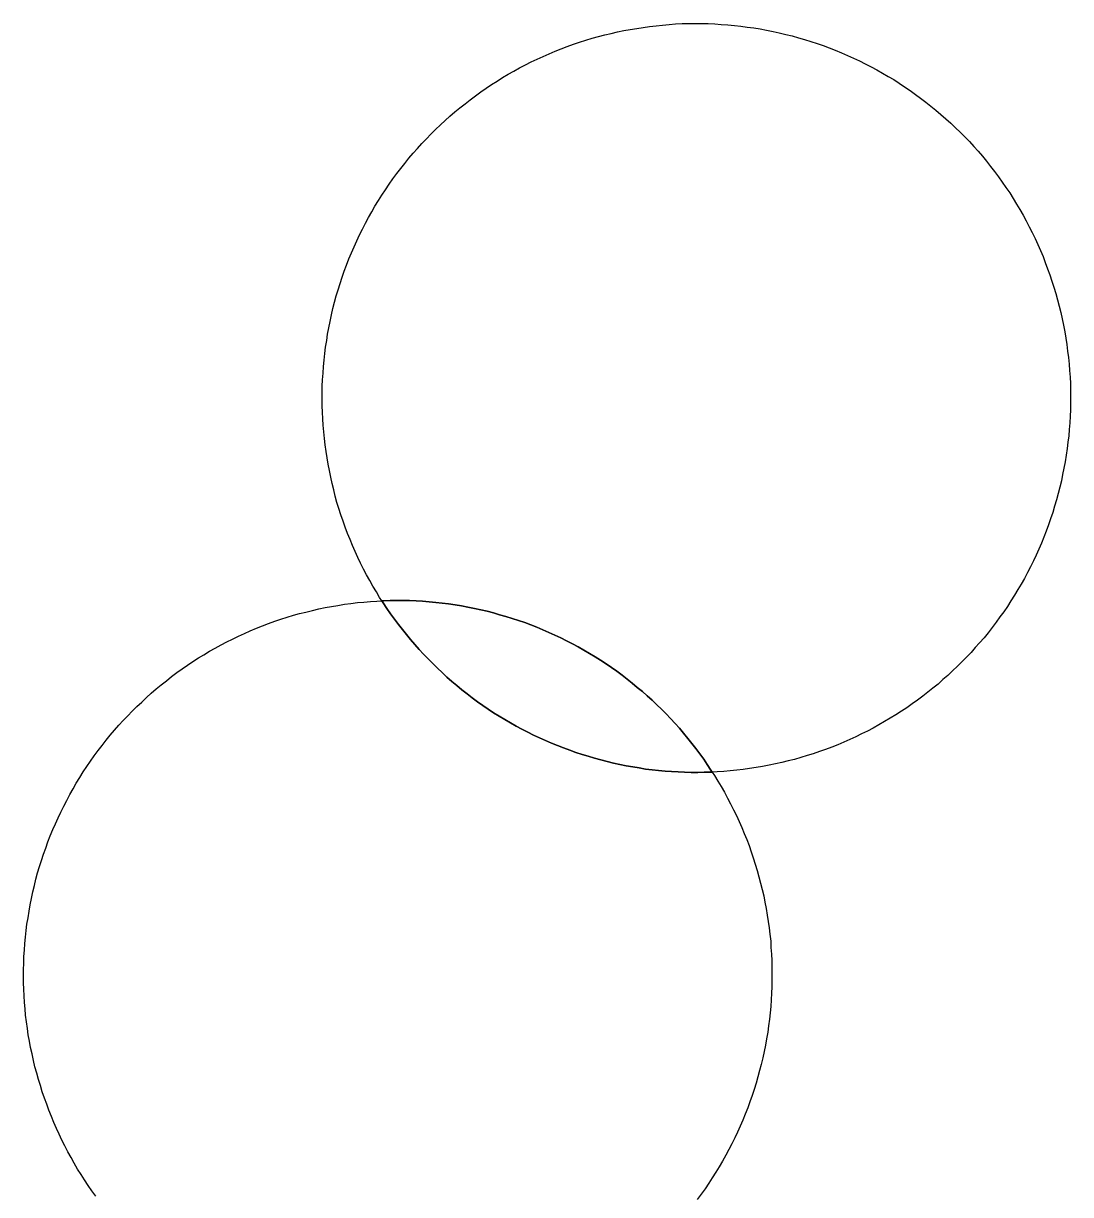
# Model space of a CAD drawing. Extents: x 3146026 to 3183936, y 897894 to 923344.
# Drawn here: x 3160795.96 to 3160810.89, y 910367.51 to 910384.19 of the extents above; entities that cross this region are included whole.
import ezdxf

# ---------------------------------------------------------------- set-up
doc = ezdxf.new("R2010")
doc.units = 0
doc.layers.add('V-DOMW-TANK', color=7, linetype='Continuous')

msp = doc.modelspace()

# ---------------------------------------------------------------- linework, layer by layer
at = {"layer": 'V-DOMW-TANK'}
for points in [[(3160800.505, 910380.572), (3160800.535, 910380.66), (3160800.568, 910380.746), (3160800.601, 910380.834), (3160800.638, 910380.92), (3160800.675, 910381.006), (3160800.712, 910381.09), (3160800.753, 910381.174), (3160800.794, 910381.258), (3160800.837, 910381.34), (3160800.88, 910381.422), (3160800.927, 910381.504), (3160800.972, 910381.584), (3160801.021, 910381.664), (3160801.07, 910381.741), (3160801.121, 910381.819), (3160801.174, 910381.897), (3160801.228, 910381.973), (3160801.283, 910382.049), (3160801.34, 910382.122), (3160801.398, 910382.194), (3160801.457, 910382.268), (3160801.516, 910382.337), (3160801.578, 910382.407), (3160801.641, 910382.477), (3160801.705, 910382.544), (3160801.77, 910382.612), (3160801.836, 910382.677), (3160801.904, 910382.741), (3160801.971, 910382.804), (3160802.041, 910382.866), (3160802.112, 910382.927), (3160802.182, 910382.987), (3160802.258, 910383.044), (3160802.33, 910383.101), (3160802.403, 910383.157), (3160802.479, 910383.212), (3160802.557, 910383.263), (3160802.633, 910383.316), (3160802.712, 910383.365), (3160802.79, 910383.415), (3160802.87, 910383.462), (3160802.952, 910383.509), (3160803.034, 910383.554), (3160803.116, 910383.597), (3160803.2, 910383.638), (3160803.284, 910383.679), (3160803.368, 910383.718), (3160803.454, 910383.755), (3160803.54, 910383.791), (3160803.626, 910383.824), (3160803.712, 910383.857), (3160803.8, 910383.89), (3160803.888, 910383.918), (3160803.976, 910383.947), (3160804.066, 910383.976), (3160804.156, 910384), (3160804.246, 910384.023), (3160804.337, 910384.045), (3160804.427, 910384.066), (3160804.519, 910384.084), (3160804.609, 910384.101), (3160804.703, 910384.117), (3160804.793, 910384.131), (3160804.885, 910384.144), (3160804.978, 910384.152), (3160805.07, 910384.164), (3160805.164, 910384.172), (3160805.256, 910384.179), (3160805.35, 910384.185), (3160805.442, 910384.185), (3160805.535, 910384.187), (3160805.629, 910384.185), (3160805.721, 910384.185), (3160805.815, 910384.179), (3160805.907, 910384.174), (3160806, 910384.166), (3160806.094, 910384.158), (3160806.186, 910384.148), (3160806.278, 910384.135), (3160806.37, 910384.125), (3160806.462, 910384.109), (3160806.552, 910384.09), (3160806.645, 910384.072), (3160806.735, 910384.054), (3160806.827, 910384.031), (3160806.917, 910384.009), (3160807.007, 910383.984), (3160807.095, 910383.957), (3160807.185, 910383.931), (3160807.273, 910383.902), (3160807.361, 910383.871), (3160807.447, 910383.839), (3160807.533, 910383.804), (3160807.622, 910383.769), (3160807.706, 910383.732), (3160807.792, 910383.693), (3160807.876, 910383.654), (3160807.959, 910383.613), (3160808.043, 910383.57), (3160808.123, 910383.525)], [(3160808.123, 910383.525), (3160808.205, 910383.48), (3160808.285, 910383.433), (3160808.365, 910383.386), (3160808.443, 910383.335), (3160808.521, 910383.284), (3160808.598, 910383.232), (3160808.674, 910383.177), (3160808.748, 910383.122), (3160808.824, 910383.066), (3160808.895, 910383.009), (3160808.967, 910382.95), (3160809.039, 910382.89), (3160809.108, 910382.829), (3160809.178, 910382.765), (3160809.246, 910382.702), (3160809.311, 910382.636), (3160809.377, 910382.571), (3160809.444, 910382.503), (3160809.506, 910382.434), (3160809.567, 910382.366), (3160809.629, 910382.294), (3160809.688, 910382.223), (3160809.745, 910382.151), (3160809.803, 910382.077), (3160809.858, 910382.001), (3160809.911, 910381.926), (3160809.964, 910381.85), (3160810.018, 910381.772), (3160810.067, 910381.694), (3160810.116, 910381.614), (3160810.163, 910381.535), (3160810.21, 910381.455), (3160810.253, 910381.373), (3160810.298, 910381.289), (3160810.339, 910381.207), (3160810.38, 910381.123), (3160810.419, 910381.039), (3160810.456, 910380.953), (3160810.493, 910380.867), (3160810.526, 910380.781), (3160810.558, 910380.693), (3160810.591, 910380.607), (3160810.62, 910380.517), (3160810.648, 910380.429), (3160810.675, 910380.341), (3160810.7, 910380.25), (3160810.724, 910380.16), (3160810.747, 910380.07), (3160810.767, 910379.98), (3160810.784, 910379.888), (3160810.802, 910379.796), (3160810.818, 910379.704), (3160810.833, 910379.614), (3160810.843, 910379.519), (3160810.855, 910379.427), (3160810.866, 910379.335), (3160810.872, 910379.243), (3160810.878, 910379.149), (3160810.884, 910379.056), (3160810.886, 910378.966), (3160810.886, 910378.87), (3160810.886, 910378.778)], [(3160805.055, 910374.418), (3160804.99, 910374.483), (3160804.922, 910374.547), (3160804.853, 910374.612), (3160804.783, 910374.672), (3160804.711, 910374.729), (3160804.64, 910374.788), (3160804.566, 910374.848), (3160804.494, 910374.905), (3160804.418, 910374.96), (3160804.343, 910375.014), (3160804.265, 910375.067), (3160804.187, 910375.116), (3160804.109, 910375.167), (3160804.029, 910375.214), (3160803.949, 910375.262), (3160803.866, 910375.309), (3160803.786, 910375.352), (3160803.704, 910375.395), (3160803.62, 910375.436), (3160803.536, 910375.475), (3160803.448, 910375.513), (3160803.366, 910375.55), (3160803.278, 910375.587), (3160803.192, 910375.62), (3160803.106, 910375.653), (3160803.018, 910375.685), (3160802.928, 910375.712), (3160802.839, 910375.741), (3160802.749, 910375.765), (3160802.661, 910375.79), (3160802.571, 910375.814), (3160802.479, 910375.835), (3160802.389, 910375.855), (3160802.297, 910375.874), (3160802.207, 910375.89), (3160802.114, 910375.905), (3160802.022, 910375.919), (3160801.93, 910375.931), (3160801.84, 910375.941), (3160801.744, 910375.95), (3160801.652, 910375.956), (3160801.559, 910375.962), (3160801.465, 910375.966), (3160801.373, 910375.968), (3160801.279, 910375.968), (3160801.187, 910375.966), (3160801.095, 910375.964), (3160801.072, 910375.964), (3160801.039, 910376.011), (3160800.992, 910376.091), (3160800.943, 910376.171), (3160800.898, 910376.253), (3160800.853, 910376.333), (3160800.81, 910376.415), (3160800.767, 910376.499), (3160800.728, 910376.582), (3160800.689, 910376.666), (3160800.65, 910376.752), (3160800.617, 910376.838), (3160800.581, 910376.924), (3160800.548, 910377.011), (3160800.517, 910377.099), (3160800.486, 910377.187), (3160800.458, 910377.277), (3160800.431, 910377.365), (3160800.406, 910377.455), (3160800.384, 910377.545), (3160800.361, 910377.635), (3160800.341, 910377.725), (3160800.322, 910377.817), (3160800.304, 910377.908), (3160800.29, 910378), (3160800.275, 910378.092), (3160800.263, 910378.184), (3160800.251, 910378.276), (3160800.243, 910378.37), (3160800.234, 910378.463), (3160800.23, 910378.555), (3160800.224, 910378.649), (3160800.222, 910378.741), (3160800.22, 910378.835), (3160800.22, 910378.927), (3160800.222, 910379.02), (3160800.226, 910379.112), (3160800.232, 910379.206), (3160800.239, 910379.3), (3160800.247, 910379.392), (3160800.257, 910379.484), (3160800.269, 910379.577), (3160800.284, 910379.669), (3160800.298, 910379.761), (3160800.314, 910379.853), (3160800.333, 910379.943), (3160800.353, 910380.035), (3160800.374, 910380.126), (3160800.396, 910380.216), (3160800.421, 910380.308), (3160800.447, 910380.394), (3160800.476, 910380.484), (3160800.505, 910380.572)], [(3160810.886, 910378.778), (3160810.884, 910378.684), (3160810.88, 910378.592), (3160810.876, 910378.497), (3160810.868, 910378.405), (3160810.859, 910378.313), (3160810.849, 910378.221), (3160810.837, 910378.131), (3160810.825, 910378.037), (3160810.808, 910377.944), (3160810.792, 910377.852), (3160810.773, 910377.762), (3160810.757, 910377.67), (3160810.732, 910377.58), (3160810.71, 910377.49), (3160810.685, 910377.4), (3160810.659, 910377.31), (3160810.632, 910377.221), (3160810.601, 910377.133), (3160810.571, 910377.045), (3160810.54, 910376.957), (3160810.505, 910376.871), (3160810.47, 910376.785), (3160810.433, 910376.697), (3160810.395, 910376.615), (3160810.356, 910376.531), (3160810.315, 910376.447), (3160810.272, 910376.365), (3160810.227, 910376.283), (3160810.182, 910376.202), (3160810.134, 910376.122), (3160810.085, 910376.044), (3160810.036, 910375.962), (3160809.985, 910375.884), (3160809.934, 910375.808), (3160809.878, 910375.733), (3160809.823, 910375.657), (3160809.768, 910375.583), (3160809.711, 910375.509), (3160809.653, 910375.438), (3160809.59, 910375.366), (3160809.528, 910375.298), (3160809.467, 910375.229), (3160809.403, 910375.161), (3160809.338, 910375.094), (3160809.272, 910375.03), (3160809.203, 910374.965), (3160809.135, 910374.901), (3160809.065, 910374.84), (3160808.998, 910374.778), (3160808.924, 910374.719), (3160808.85, 910374.661), (3160808.779, 910374.604), (3160808.703, 910374.549), (3160808.627, 910374.494), (3160808.551, 910374.44), (3160808.474, 910374.389), (3160808.396, 910374.34), (3160808.316, 910374.291), (3160808.236, 910374.242), (3160808.154, 910374.197), (3160808.074, 910374.151), (3160807.99, 910374.108), (3160807.908, 910374.068), (3160807.824, 910374.027), (3160807.74, 910373.988), (3160807.652, 910373.951), (3160807.568, 910373.914), (3160807.482, 910373.879), (3160807.394, 910373.846), (3160807.306, 910373.816), (3160807.218, 910373.785), (3160807.13, 910373.758), (3160807.042, 910373.73), (3160806.952, 910373.705), (3160806.862, 910373.683), (3160806.772, 910373.66), (3160806.679, 910373.639), (3160806.589, 910373.621), (3160806.497, 910373.603), (3160806.405, 910373.588), (3160806.311, 910373.574), (3160806.221, 910373.562), (3160806.129, 910373.549), (3160806.036, 910373.541), (3160805.944, 910373.533), (3160805.85, 910373.527), (3160805.78, 910373.523), (3160805.76, 910373.553), (3160805.709, 910373.631), (3160805.658, 910373.709), (3160805.602, 910373.785), (3160805.547, 910373.859), (3160805.49, 910373.932), (3160805.43, 910374.004), (3160805.371, 910374.076), (3160805.311, 910374.147), (3160805.25, 910374.217), (3160805.186, 910374.285), (3160805.121, 910374.352), (3160805.055, 910374.418)], [(3160796.151, 910369.236), (3160796.126, 910369.326), (3160796.106, 910369.417), (3160796.085, 910369.509), (3160796.065, 910369.599), (3160796.048, 910369.689), (3160796.032, 910369.783), (3160796.018, 910369.873), (3160796.005, 910369.967), (3160795.993, 910370.06), (3160795.987, 910370.152), (3160795.979, 910370.244), (3160795.973, 910370.338), (3160795.968, 910370.43), (3160795.962, 910370.522), (3160795.962, 910370.617), (3160795.962, 910370.709), (3160795.966, 910370.803), (3160795.97, 910370.895), (3160795.977, 910370.989), (3160795.983, 910371.082), (3160795.991, 910371.174), (3160796.001, 910371.266), (3160796.013, 910371.358), (3160796.028, 910371.448), (3160796.042, 910371.542), (3160796.059, 910371.635), (3160796.077, 910371.725), (3160796.097, 910371.817), (3160796.118, 910371.907), (3160796.14, 910371.997), (3160796.165, 910372.087), (3160796.192, 910372.177), (3160796.22, 910372.265), (3160796.249, 910372.353), (3160796.28, 910372.441), (3160796.312, 910372.529), (3160796.345, 910372.615), (3160796.38, 910372.704), (3160796.417, 910372.788), (3160796.456, 910372.871), (3160796.497, 910372.955), (3160796.538, 910373.039), (3160796.581, 910373.121), (3160796.624, 910373.203), (3160796.669, 910373.285), (3160796.716, 910373.365), (3160796.765, 910373.445), (3160796.814, 910373.525), (3160796.865, 910373.603), (3160796.917, 910373.678), (3160796.972, 910373.754), (3160797.027, 910373.83), (3160797.085, 910373.904), (3160797.142, 910373.977), (3160797.199, 910374.049), (3160797.261, 910374.121), (3160797.322, 910374.19), (3160797.384, 910374.258), (3160797.449, 910374.326), (3160797.513, 910374.393), (3160797.58, 910374.459), (3160797.648, 910374.52), (3160797.715, 910374.586), (3160797.785, 910374.647), (3160797.855, 910374.709), (3160797.926, 910374.768), (3160798, 910374.825), (3160798.074, 910374.883), (3160798.148, 910374.94), (3160798.223, 910374.993), (3160798.301, 910375.046), (3160798.377, 910375.098), (3160798.457, 910375.149), (3160798.535, 910375.196), (3160798.614, 910375.245), (3160798.696, 910375.29), (3160798.778, 910375.335), (3160798.86, 910375.378), (3160798.944, 910375.419), (3160799.028, 910375.46), (3160799.112, 910375.499), (3160799.196, 910375.534), (3160799.282, 910375.573), (3160799.37, 910375.608), (3160799.456, 910375.64), (3160799.544, 910375.671), (3160799.63, 910375.702), (3160799.72, 910375.731), (3160799.813, 910375.757), (3160799.899, 910375.782), (3160799.989, 910375.802), (3160800.081, 910375.827), (3160800.171, 910375.847), (3160800.263, 910375.866), (3160800.353, 910375.884), (3160800.445, 910375.898), (3160800.538, 910375.913), (3160800.63, 910375.925), (3160800.722, 910375.937), (3160800.814, 910375.946)], [(3160800.814, 910375.946), (3160800.908, 910375.952), (3160801, 910375.96), (3160801.072, 910375.964), (3160801.09, 910375.933), (3160801.142, 910375.855), (3160801.195, 910375.778), (3160801.25, 910375.704), (3160801.306, 910375.628), (3160801.363, 910375.554), (3160801.42, 910375.483), (3160801.48, 910375.411), (3160801.539, 910375.339), (3160801.602, 910375.27), (3160801.666, 910375.202), (3160801.729, 910375.135), (3160801.795, 910375.069), (3160801.863, 910375.003), (3160801.93, 910374.94), (3160801.998, 910374.876), (3160802.067, 910374.815), (3160802.139, 910374.756), (3160802.211, 910374.696), (3160802.284, 910374.639), (3160802.358, 910374.58), (3160802.434, 910374.526), (3160802.51, 910374.473), (3160802.586, 910374.42), (3160802.663, 910374.369), (3160802.743, 910374.319), (3160802.821, 910374.272), (3160802.903, 910374.225), (3160802.983, 910374.178), (3160803.065, 910374.135), (3160803.149, 910374.092), (3160803.233, 910374.051), (3160803.317, 910374.01), (3160803.401, 910373.973), (3160803.487, 910373.936), (3160803.573, 910373.9), (3160803.657, 910373.867), (3160803.749, 910373.834), (3160803.835, 910373.803), (3160803.923, 910373.775), (3160804.011, 910373.748), (3160804.101, 910373.721), (3160804.191, 910373.697), (3160804.281, 910373.672), (3160804.371, 910373.652), (3160804.461, 910373.631), (3160804.554, 910373.613), (3160804.646, 910373.599), (3160804.738, 910373.582), (3160804.83, 910373.566), (3160804.922, 910373.556), (3160805.014, 910373.545), (3160805.107, 910373.539), (3160805.199, 910373.531), (3160805.293, 910373.525), (3160805.385, 910373.521), (3160805.479, 910373.519), (3160805.572, 910373.519), (3160805.666, 910373.521), (3160805.758, 910373.523), (3160805.78, 910373.523)], [(3160805.78, 910373.523), (3160805.758, 910373.523), (3160805.666, 910373.521), (3160805.572, 910373.519), (3160805.479, 910373.519), (3160805.385, 910373.521), (3160805.293, 910373.525), (3160805.199, 910373.531), (3160805.107, 910373.539), (3160805.014, 910373.545), (3160804.922, 910373.556), (3160804.83, 910373.566), (3160804.738, 910373.582), (3160804.646, 910373.599), (3160804.554, 910373.613), (3160804.461, 910373.631), (3160804.371, 910373.652), (3160804.281, 910373.672), (3160804.191, 910373.697), (3160804.101, 910373.721), (3160804.011, 910373.748), (3160803.923, 910373.775), (3160803.835, 910373.803), (3160803.749, 910373.834), (3160803.657, 910373.867), (3160803.573, 910373.9), (3160803.487, 910373.936), (3160803.401, 910373.973), (3160803.317, 910374.01), (3160803.233, 910374.051), (3160803.149, 910374.092), (3160803.065, 910374.135), (3160802.983, 910374.178), (3160802.903, 910374.225), (3160802.821, 910374.272), (3160802.743, 910374.319), (3160802.663, 910374.369), (3160802.586, 910374.42), (3160802.51, 910374.473), (3160802.434, 910374.526), (3160802.358, 910374.58), (3160802.284, 910374.639), (3160802.211, 910374.696), (3160802.139, 910374.756), (3160802.067, 910374.815), (3160801.998, 910374.876), (3160801.93, 910374.94), (3160801.863, 910375.003), (3160801.795, 910375.069), (3160801.729, 910375.135), (3160801.666, 910375.202), (3160801.602, 910375.27), (3160801.539, 910375.339), (3160801.48, 910375.411), (3160801.42, 910375.483), (3160801.363, 910375.554), (3160801.306, 910375.628), (3160801.25, 910375.704), (3160801.195, 910375.778), (3160801.142, 910375.855), (3160801.09, 910375.933), (3160801.072, 910375.964), (3160801.095, 910375.964), (3160801.187, 910375.966), (3160801.279, 910375.968), (3160801.373, 910375.968), (3160801.465, 910375.966), (3160801.559, 910375.962), (3160801.652, 910375.956), (3160801.744, 910375.95), (3160801.84, 910375.941), (3160801.93, 910375.931), (3160802.022, 910375.919), (3160802.114, 910375.905), (3160802.207, 910375.89), (3160802.297, 910375.874), (3160802.389, 910375.855), (3160802.479, 910375.835), (3160802.571, 910375.814), (3160802.661, 910375.79), (3160802.749, 910375.765), (3160802.839, 910375.741), (3160802.928, 910375.712), (3160803.018, 910375.685), (3160803.106, 910375.653), (3160803.192, 910375.62), (3160803.278, 910375.587), (3160803.366, 910375.55), (3160803.448, 910375.513), (3160803.536, 910375.475), (3160803.62, 910375.436), (3160803.704, 910375.395), (3160803.786, 910375.352), (3160803.866, 910375.309), (3160803.949, 910375.262), (3160804.029, 910375.214), (3160804.109, 910375.167), (3160804.187, 910375.116), (3160804.265, 910375.067), (3160804.343, 910375.014), (3160804.418, 910374.96)], [(3160804.418, 910374.96), (3160804.494, 910374.905), (3160804.566, 910374.848), (3160804.64, 910374.788), (3160804.711, 910374.729), (3160804.783, 910374.672), (3160804.853, 910374.612), (3160804.922, 910374.547), (3160804.99, 910374.483), (3160805.055, 910374.418), (3160805.121, 910374.352), (3160805.186, 910374.285), (3160805.25, 910374.217), (3160805.311, 910374.147), (3160805.371, 910374.076), (3160805.43, 910374.004), (3160805.49, 910373.932), (3160805.547, 910373.859), (3160805.602, 910373.785), (3160805.658, 910373.709), (3160805.709, 910373.631), (3160805.76, 910373.553), (3160805.78, 910373.523)], [(3160805.78, 910373.523), (3160805.811, 910373.476), (3160805.86, 910373.396), (3160805.907, 910373.316), (3160805.952, 910373.236), (3160805.997, 910373.154), (3160806.04, 910373.072), (3160806.084, 910372.988), (3160806.124, 910372.904), (3160806.161, 910372.82), (3160806.2, 910372.734), (3160806.235, 910372.648), (3160806.27, 910372.562), (3160806.303, 910372.476), (3160806.335, 910372.388), (3160806.364, 910372.3), (3160806.393, 910372.21), (3160806.419, 910372.122), (3160806.444, 910372.032), (3160806.469, 910371.942), (3160806.489, 910371.852), (3160806.512, 910371.761), (3160806.53, 910371.669), (3160806.546, 910371.579), (3160806.563, 910371.487), (3160806.577, 910371.395), (3160806.589, 910371.303), (3160806.6, 910371.213), (3160806.612, 910371.116), (3160806.616, 910371.024), (3160806.622, 910370.932), (3160806.626, 910370.838), (3160806.63, 910370.746), (3160806.63, 910370.651), (3160806.63, 910370.559), (3160806.628, 910370.467), (3160806.624, 910370.373), (3160806.62, 910370.281), (3160806.612, 910370.187), (3160806.604, 910370.094), (3160806.593, 910370.002), (3160806.579, 910369.91), (3160806.569, 910369.818), (3160806.552, 910369.726), (3160806.536, 910369.634), (3160806.518, 910369.543), (3160806.499, 910369.453), (3160806.477, 910369.361), (3160806.454, 910369.271), (3160806.43, 910369.181), (3160806.403, 910369.093), (3160806.376, 910369.003), (3160806.346, 910368.917), (3160806.315, 910368.827), (3160806.284, 910368.741), (3160806.249, 910368.653), (3160806.215, 910368.567), (3160806.178, 910368.481), (3160806.139, 910368.397), (3160806.1, 910368.313), (3160806.057, 910368.231), (3160806.016, 910368.147), (3160805.971, 910368.065), (3160805.926, 910367.983), (3160805.879, 910367.903), (3160805.83, 910367.823), (3160805.78, 910367.745), (3160805.729, 910367.668), (3160805.676, 910367.59), (3160805.623, 910367.512), (3160805.565, 910367.438)], [(3160796.992, 910367.485), (3160796.939, 910367.561), (3160796.886, 910367.637), (3160796.835, 910367.715), (3160796.784, 910367.792), (3160796.734, 910367.87), (3160796.687, 910367.952), (3160796.642, 910368.032), (3160796.597, 910368.114), (3160796.554, 910368.198), (3160796.511, 910368.28), (3160796.47, 910368.364), (3160796.433, 910368.448), (3160796.394, 910368.534), (3160796.36, 910368.62), (3160796.325, 910368.708), (3160796.294, 910368.794), (3160796.261, 910368.88), (3160796.231, 910368.97), (3160796.204, 910369.058), (3160796.175, 910369.146), (3160796.151, 910369.236)]]:
    msp.add_lwpolyline(points, dxfattribs=at)

doc.saveas('drawing.dxf')
